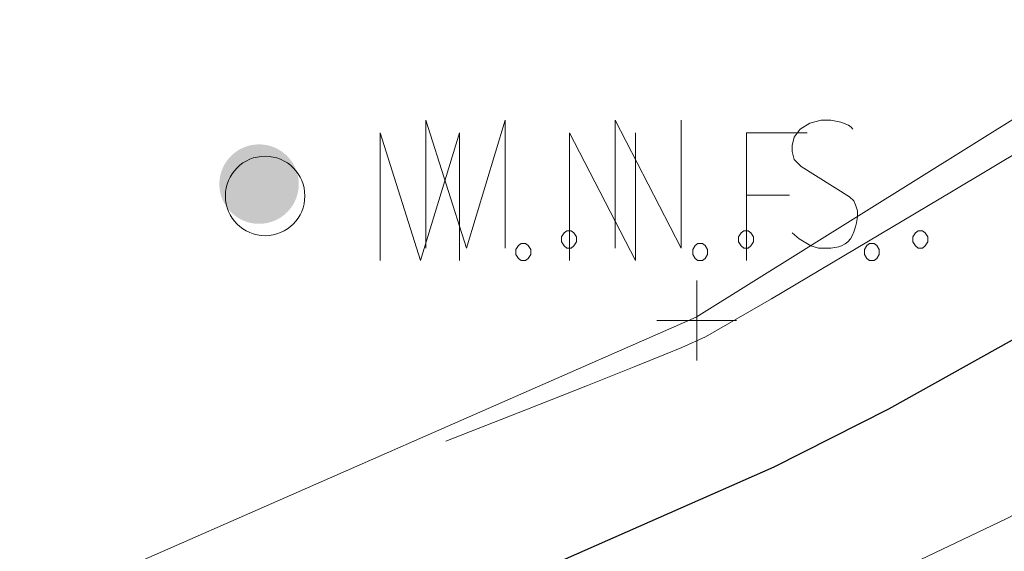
# Model space of a CAD drawing. Extents: x 1620613 to 1693141, y 557269 to 607790.
# Tile 856 of 1056: x 1620842.49 to 1620848.66, y 607327.2 to 607330.53. Entities that reach past the tile are written whole.
import ezdxf

# ---------------------------------------------------------------- set-up
doc = ezdxf.new("R2010")
doc.units = 0
doc.header["$LTSCALE"] = 10
doc.header["$MEASUREMENT"] = 0
for name, pattern in [('DGN Style 2', [7.346996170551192, 4.408197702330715, -2.938798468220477]), ('DGN Style 3', [10.28579463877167, 7.346996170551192, -2.938798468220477]), ('DGN Style 5', [5.142897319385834, 2.204098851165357, -2.938798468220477])]:
    doc.linetypes.add(name, pattern=pattern)
for name, color, linetype, lineweight in [('DT_X_Contour_Major', 132, 'DGN Style 3', 30), ('DT_X_Contour_Minor', 136, 'DGN Style 3', 0), ('PV_X_Driveway', 7, 'DGN Style 5', 0), ('SV_P_Control_Cells_Set', 7, 'Continuous', 0), ('SV_X_Control_Cells_Found', 7, 'Continuous', 0), ('SV_X_Top_of_Bank', 97, 'DGN Style 2', 0)]:
    doc.layers.add(name, color=color, linetype=linetype, lineweight=lineweight)
doc.layers.add('SV_X_Shot_Marker (Construction)', color=2, linetype='Continuous', lineweight=0, transparency=0.5)

# ---------------------------------------------------------------- blocks, each defined once
blk = doc.blocks.new('SVPT_321')
at = {"layer": 'SV_X_Shot_Marker (Construction)', "transparency": 33554495}
for p, q in [((0, 0.02500000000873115), (0, -0.02499999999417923)), ((-0.02499999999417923, 7.275957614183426e-12), (0.02499999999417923, 7.275957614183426e-12))]:
    blk.add_line(p, q, dxfattribs=at)
blk.add_point((0, 7.275957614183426e-12), dxfattribs=at)
blk = doc.blocks.new('MNAILS')
at = {"layer": 'SV_P_Control_Cells_Set', "linetype": 'Continuous', "lineweight": 0}
h = blk.add_hatch(color=7, dxfattribs=at)
edge = h.paths.add_edge_path()
edge.add_arc((2.499998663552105e-05, -2.916667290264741e-05), 0.0248708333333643, 0, 360)
at = {"layer": 'SV_P_Control_Cells_Set', "color": 7, "linetype": 'Continuous', "lineweight": 0, "flags": 128}
for points in [[(0.1045201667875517, -0.0400291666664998), (0.1045201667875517, 0.03997083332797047), (0.1298729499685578, -0.0400291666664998), (0.1541234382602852, 0.03997083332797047), (0.1541234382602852, -0.0400291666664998)], [(0.2230211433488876, -0.0400291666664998), (0.2230211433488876, 0.03997083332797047), (0.2643614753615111, -0.0400291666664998), (0.2643614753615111, 0.03997083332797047)], [(0.3718309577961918, 0.03429700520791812), (0.3707286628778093, 0.035556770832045), (0.3690709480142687, 0.03681653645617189), (0.3641148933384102, 0.03871106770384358), (0.3580479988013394, 0.03997083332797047), (0.3536388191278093, 0.03997083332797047), (0.3519896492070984, 0.03997083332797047), (0.3448204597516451, 0.03807630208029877), (0.3387621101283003, 0.03429700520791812), (0.3348998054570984, 0.02925794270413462), (0.3337975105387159, 0.02421888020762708), (0.3337975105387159, 0.02043958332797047), (0.3348998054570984, 0.01540052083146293), (0.3393089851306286, 0.0109962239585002), (0.3696263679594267, -0.007900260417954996), (0.3723778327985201, -0.01041979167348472), (0.3734801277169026, -0.01293932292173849), (0.3745824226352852, -0.01671861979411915), (0.3745824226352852, -0.0204979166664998), (0.3740355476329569, -0.02427721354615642), (0.3734801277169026, -0.02679674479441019), (0.3723778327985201, -0.02995104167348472), (0.3712755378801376, -0.03247057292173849), (0.370173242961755, -0.03435533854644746), (0.3685240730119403, -0.03624986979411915), (0.3668663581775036, -0.03750963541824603), (0.3646617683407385, -0.03876940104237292), (0.3630125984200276, -0.039394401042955), (0.3580479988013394, -0.0400291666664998), (0.3503319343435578, -0.0400291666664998), (0.3453758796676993, -0.03876940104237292), (0.338206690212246, -0.03435533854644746), (0.3337975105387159, -0.03057604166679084)], [(0.1927123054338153, -0.02931627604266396), (0.1954637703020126, -0.02931627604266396), (0.1971214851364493, -0.03057604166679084), (0.1987706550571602, -0.03309557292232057), (0.1987706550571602, -0.03624986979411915), (0.1971214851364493, -0.03876940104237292), (0.1954637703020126, -0.0400291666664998), (0.1927123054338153, -0.0400291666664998), (0.1910545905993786, -0.03876940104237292), (0.1894054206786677, -0.03624986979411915), (0.1894054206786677, -0.03309557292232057), (0.1910545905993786, -0.03057604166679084), (0.1927123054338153, -0.02931627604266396)], [(0.3034886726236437, -0.02931627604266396), (0.3062401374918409, -0.02931627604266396), (0.3078978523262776, -0.03057604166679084), (0.3095470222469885, -0.03309557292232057), (0.3095470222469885, -0.03624986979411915), (0.3078978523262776, -0.03876940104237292), (0.3062401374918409, -0.0400291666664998), (0.3034886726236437, -0.0400291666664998), (0.3018309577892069, -0.03876940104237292), (0.300181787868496, -0.03624986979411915), (0.300181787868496, -0.03309557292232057), (0.3018309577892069, -0.03057604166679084), (0.3034886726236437, -0.02931627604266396)], [(0.4126158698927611, -0.02931627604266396), (0.4153673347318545, -0.02931627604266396), (0.4170250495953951, -0.03057604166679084), (0.4186742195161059, -0.03309557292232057), (0.4186742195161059, -0.03624986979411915), (0.4170250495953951, -0.03876940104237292), (0.4153673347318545, -0.0400291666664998), (0.4126158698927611, -0.0400291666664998), (0.4109581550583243, -0.03876940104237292), (0.4093089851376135, -0.03624986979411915), (0.4093089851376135, -0.03309557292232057), (0.4109581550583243, -0.03057604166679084), (0.4126158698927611, -0.02931627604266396)]]:
    blk.add_lwpolyline(points, dxfattribs=at)
blk = doc.blocks.new('*U1004')
at = {"layer": 'DT_X_Contour_Major', "elevation": 3.400041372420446, "flags": 128}
blk.add_lwpolyline([(-244.1590263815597, -27.22526824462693), (-245.9582130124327, -31.53047772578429), (-246.3161540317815, -32.38748241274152), (-246.6188971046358, -33.11340669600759), (-246.8664422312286, -33.70825057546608), (-247.0587894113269, -34.172014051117), (-247.8276143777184, -36.03038932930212), (-248.8338658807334, -38.35807953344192), (-249.0797851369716, -38.97471545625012), (-249.3862922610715, -39.82704170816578), (-249.753387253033, -40.91505828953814), (-250.1810701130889, -42.23876520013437), (-252.3182951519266, -48.96600821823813), (-254.6054744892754, -56.26317921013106), (-254.9177434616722, -57.68377750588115), (-254.8743306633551, -58.81821339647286), (-254.4752360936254, -59.66648688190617), (-253.720459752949, -60.2285979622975), (-251.2334804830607, -61.34601096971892), (-250.3786960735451, -61.73542086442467), (-249.6795772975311, -62.06559079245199), (-249.1361241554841, -62.3365207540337), (-248.7483366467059, -62.54821074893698), (-247.9217908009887, -63.03373078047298), (-247.6191146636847, -63.20065513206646), (-247.3309956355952, -63.33728816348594), (-247.05743371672, -63.44362987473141), (-246.7984289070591, -63.51968026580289), (-245.6237063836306, -63.80390234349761), (-235.3623574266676, -59.70334397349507), (-233.3790248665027, -58.91168992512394), (-231.8267481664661, -58.29410993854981), (-230.7055273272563, -57.85060401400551), (-230.0153623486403, -57.5811721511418), (-228.7496635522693, -57.09478593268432), (-228.3102899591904, -56.92563881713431), (-227.9414432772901, -56.78298713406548), (-227.6431235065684, -56.66683088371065), (-227.4153306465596, -56.57717006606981), (-226.9019189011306, -56.37340179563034), (-226.6787531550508, -56.2856658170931), (-226.3943147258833, -56.1752840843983), (-226.0486036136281, -56.04225659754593), (-225.6416198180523, -55.88658335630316), (-224.4746327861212, -55.441260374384), (-223.7302941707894, -55.14333622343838), (-222.3725185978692, -54.58355600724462), (-220.4013060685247, -53.76191972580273), (-217.8166565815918, -52.67842737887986), (-204.0789312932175, -46.90836498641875), (-203.7526982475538, -46.7713419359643), (-203.6283501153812, -46.71902253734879), (-203.4999805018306, -46.6648316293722), (-203.3675894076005, -46.60876921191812), (-203.2311768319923, -46.55083528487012), (-202.8620479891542, -46.3938494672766), (-202.3760832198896, -46.19854980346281), (-201.1950355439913, -45.73039017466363), (-199.3189049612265, -44.98937058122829), (-196.747691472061, -43.97549102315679), (-188.9643449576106, -40.90799891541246), (-186.3492845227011, -39.87446542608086), (-184.3416131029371, -39.07448403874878), (-182.9413306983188, -38.50805475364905), (-182.1484373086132, -38.17517757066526), (-180.8439069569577, -37.59890788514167), (-180.1253951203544, -37.23597068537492), (-178.9482573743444, -36.57936135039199), (-177.3124937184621, -35.62907987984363), (-175.2181041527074, -34.38512627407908), (-169.0215640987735, -30.67635381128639), (-166.9159204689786, -29.41391421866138), (-165.2463946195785, -28.40817478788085), (-164.0129865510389, -27.65913551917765), (-163.2156962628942, -27.16679641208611), (-161.6710792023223, -26.19615900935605), (-161.1568342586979, -25.873664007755), (-160.7725622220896, -25.634157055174), (-160.5182630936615, -25.47763815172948), (-160.3939368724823, -25.40410729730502), (-160.2356974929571, -25.31867575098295), (-160.1799956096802, -25.28837645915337), (-160.1315694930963, -25.2615522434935), (-160.090419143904, -25.23820310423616), (-160.0565445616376, -25.21832904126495), (-159.97591336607, -25.16996497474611), (-159.8818810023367, -25.11758790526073), (-159.6602573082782, -24.9967297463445), (-159.3110422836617, -24.80739049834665), (-158.8342359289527, -24.54957016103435), (-157.3926305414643, -23.7707411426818), (-156.5871451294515, -23.30127169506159), (-155.2518929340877, -22.4769851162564), (-153.3868739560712, -21.29788140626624), (-150.992088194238, -19.76396056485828), (-143.8996371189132, -15.20041547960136), (-141.5510294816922, -13.6892345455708), (-139.8245448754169, -12.57835055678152), (-138.7201833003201, -11.86776351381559), (-138.2379447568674, -11.55747341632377), (-137.7814726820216, -11.26376241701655), (-137.5833660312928, -11.13851753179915), (-137.3314001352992, -10.98306612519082), (-137.0255749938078, -10.79740819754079), (-136.6658906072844, -10.58154374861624), (-135.6349199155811, -9.96562985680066), (-135.0410585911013, -9.613441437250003), (-134.0327026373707, -9.018811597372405), (-132.609852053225, -8.181740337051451), (-130.7725068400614, -7.102227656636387), (-125.3202600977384, -3.900271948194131), (-123.5274441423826, -2.845920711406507), (-122.2381813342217, -2.084333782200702), (-121.4524716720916, -1.615511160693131), (-121.1703151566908, -1.43945284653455), (-121.0893019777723, -1.360316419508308), (-121.0603139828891, -1.330682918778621), (-121.0341098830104, -1.301134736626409), (-121.0106896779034, -1.271671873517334), (-120.9900533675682, -1.242294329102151), (-120.9387350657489, -1.164067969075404), (-120.8345032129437, -1.07860762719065), (-120.5602963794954, -0.8808963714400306), (-120.1161145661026, -0.5709342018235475), (-119.5019577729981, -0.1487211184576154), (-117.6375730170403, 1.126848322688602), (-117.0039974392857, 1.540982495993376), (-116.501559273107, 1.8267079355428), (-116.130258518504, 1.984024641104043), (-115.8900951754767, 2.012932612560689), (-115.0753202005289, 1.848216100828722), (-114.8765951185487, 1.579952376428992), (-114.8303824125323, 1.515370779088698), (-114.7769121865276, 1.436596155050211), (-114.7161844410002, 1.343628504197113), (-114.6481991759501, 1.236467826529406), (-114.4572284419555, 0.9317819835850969), (-114.3829532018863, 0.8376593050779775), (-114.3033555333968, 0.78380565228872), (-114.2184354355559, 0.7702210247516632), (-114.1281929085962, 0.7969054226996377), (-113.8804495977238, 0.9217558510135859), (-113.7693621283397, 0.9776275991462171), (-113.6219072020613, 1.0516050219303), (-113.4380848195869, 1.143688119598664), (-113.2178949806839, 1.25387689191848), (-112.5822321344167, 1.571854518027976), (-112.3691668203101, 1.676750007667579), (-112.2067180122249, 1.752953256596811), (-112.0948857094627, 1.800464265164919), (-112.0336699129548, 1.819283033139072), (-111.9379164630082, 1.831210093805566), (-111.8761730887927, 1.84954263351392), (-111.7627580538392, 1.895594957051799), (-111.597671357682, 1.969367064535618), (-111.3809130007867, 2.070858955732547), (-110.73399516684, 2.378463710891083), (-110.523190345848, 2.4765933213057), (-110.3759642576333, 2.540278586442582), (-110.2923169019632, 2.569519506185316), (-110.2722482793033, 2.564316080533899), (-110.3035035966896, 2.504514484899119), (-110.2847789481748, 2.498041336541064), (-110.2051635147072, 2.523473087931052), (-110.0646572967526, 2.580809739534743), (-109.8632602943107, 2.670051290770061), (-109.2450139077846, 2.950568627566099), (-108.9819837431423, 3.070520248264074), (-108.6565780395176, 3.219987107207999), (-108.2687967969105, 3.398969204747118), (-107.8186400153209, 3.607466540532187), (-106.5350545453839, 4.202813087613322), (-106.0900125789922, 4.409555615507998), (-105.7175757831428, 4.583273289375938), (-105.4177441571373, 4.723966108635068), (-105.1905177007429, 4.831634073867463), (-104.68138737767, 5.074715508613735), (-104.4100843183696, 5.201285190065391), (-103.9780228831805, 5.398683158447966), (-103.3852030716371, 5.666909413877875), (-102.6316248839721, 6.005963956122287), (-100.4077385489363, 7.004547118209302), (-99.62688119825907, 7.355245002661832), (-98.95222389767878, 7.658401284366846), (-98.38376664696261, 7.91401596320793), (-97.92150944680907, 8.12208903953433), (-96.83042364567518, 8.613561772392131), (-96.42078474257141, 8.79827238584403), (-96.01018238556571, 8.983799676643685), (-95.5986165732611, 9.170143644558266), (-95.18608730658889, 9.357304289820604), (-94.08472465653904, 9.857488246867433), (-93.39744857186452, 10.16794119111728), (-92.16164230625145, 10.72416205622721), (-90.37730585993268, 11.52615084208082), (-88.04443923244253, 12.57390754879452), (-81.09208798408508, 15.69561599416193), (-78.73961042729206, 16.75160535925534), (-76.89644119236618, 17.57829212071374), (-75.56258027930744, 18.17567627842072), (-74.73802768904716, 18.5437578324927), (-73.2182985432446, 19.2195718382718), (-72.40313108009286, 19.58344266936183), (-71.0974255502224, 20.16819465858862), (-69.30118195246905, 20.97382780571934), (-67.01440028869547, 22.00034211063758), (-60.26226509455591, 25.03222180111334), (-57.98118495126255, 26.0552568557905), (-56.20204591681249, 26.85045225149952), (-54.92484799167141, 27.41780798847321), (-54.14959117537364, 27.75732406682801), (-52.751494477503, 28.35891406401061), (-52.24375127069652, 28.57733037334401), (-51.76909417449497, 28.78138680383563), (-51.32752318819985, 28.97108335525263), (-50.91903831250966, 29.14642002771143), (-49.87386012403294, 29.59483798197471), (-49.46658876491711, 29.77317639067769), (-49.02865832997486, 29.97187815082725), (-48.56006881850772, 30.19094326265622), (-48.06082023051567, 30.43037172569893), (-46.68861189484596, 31.09599876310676), (-46.23529187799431, 31.3161497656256), (-45.90448807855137, 31.47738249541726), (-45.69620049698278, 31.57969695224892), (-45.61042913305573, 31.62309313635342), (-45.5450604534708, 31.6602585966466), (-45.492963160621, 31.68481529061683), (-45.38569779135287, 31.73061127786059), (-45.22326434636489, 31.79764655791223), (-45.00566282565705, 31.88592113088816), (-44.35183466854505, 32.14963904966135), (-44.11952607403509, 32.24228838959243), (-43.91297140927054, 32.32244796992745), (-43.73217067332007, 32.39011779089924), (-43.57712386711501, 32.44529785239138), (-43.19800428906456, 32.57579167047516), (-43.07670890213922, 32.62026508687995), (-42.99716242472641, 32.65581497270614), (-42.95936485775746, 32.68244132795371), (-42.96331620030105, 32.70014415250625), (-43.07916992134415, 32.7619357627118), (-43.45694219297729, 33.57664785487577), (-43.5294094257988, 33.73257840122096), (-43.58490872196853, 33.85120771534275), (-43.62344008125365, 33.93253579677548), (-43.64500350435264, 33.97656264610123), (-43.70604095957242, 34.09498506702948), (-43.73673183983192, 34.20573578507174), (-43.74516710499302, 34.22525528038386), (-43.7573196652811, 34.23634917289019), (-43.77318952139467, 34.23901746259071), (-43.79277667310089, 34.23326014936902), (-43.84996547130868, 34.2066731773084), (-43.87138412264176, 34.19712131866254), (-43.89274847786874, 34.18840597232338), (-43.91405853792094, 34.1805271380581), (-43.93531430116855, 34.17348481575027), (-44.03438117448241, 34.14257250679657), (-45.18047755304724, 35.95899565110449), (-45.40643188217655, 36.30312513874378), (-45.59311070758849, 36.55704653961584), (-45.74051402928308, 36.72075985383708), (-45.8486418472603, 36.79426508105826), (-46.084615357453, 36.87000157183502), (-46.11991900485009, 37.02740357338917), (-46.04884981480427, 37.44280721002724), (-45.87140778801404, 38.11621248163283), (-45.58759292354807, 39.04761938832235), (-44.01492026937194, 43.99618876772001), (-43.65202071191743, 44.78028851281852), (-43.51475034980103, 44.97700173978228), (-43.25846764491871, 45.23109867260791), (-42.88317259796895, 45.54257931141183), (-42.38886520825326, 45.91144365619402), (-39.80440192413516, 47.76670591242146), (-39.63361441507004, 48.52383685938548), (-39.89284177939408, 49.04233636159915), (-40.74371851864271, 50.27335017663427), (-42.18624463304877, 52.21687830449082), (-44.22042012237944, 54.87292074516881), (-50.43375392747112, 62.90571967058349), (-53.29829177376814, 66.43294601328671), (-57.23190495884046, 70.99002584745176), (-62.23459348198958, 76.57695917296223), (-68.30635734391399, 83.19374598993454), (-85.92316142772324, 102.2116488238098), (-91.77268511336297, 108.5314606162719), (-96.10865310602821, 113.227468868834), (-98.93106540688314, 116.2996735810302), (-100.2399220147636, 117.7480747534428), (-101.7121320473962, 119.4454064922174), (-102.2558617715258, 119.9739047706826), (-102.7828934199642, 120.2864008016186), (-103.2932269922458, 120.3828945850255), (-103.7868624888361, 120.2633861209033), (-105.0809597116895, 119.6566938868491), (-105.5399765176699, 119.5053821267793), (-105.9464540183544, 119.5064660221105), (-106.3003922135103, 119.6599455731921), (-106.6017911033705, 119.9658207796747), (-107.3354690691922, 120.9846822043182), (-107.7264093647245, 121.3892293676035), (-108.3489717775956, 121.8387247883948), (-109.203156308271, 122.3331684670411), (-110.2889629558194, 122.8725604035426), (-113.4932768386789, 124.3708699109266), (-114.5881001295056, 124.8468455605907), (-115.4693345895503, 125.1510403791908), (-116.1369802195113, 125.2834543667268), (-116.5910370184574, 125.2440875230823), (-117.5170700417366, 124.9100681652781), (-117.7476291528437, 124.9816660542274), (-117.7447817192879, 125.4469742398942), (-117.5085277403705, 126.305992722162), (-117.0388672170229, 127.558721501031), (-115.4752304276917, 131.4242786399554), (-114.831011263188, 133.1393941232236), (-114.0710813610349, 135.3855727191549), (-113.1954407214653, 138.1628144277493), (-112.2040893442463, 141.4711192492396), (-109.4062046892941, 151.0013495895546), (-108.3545405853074, 154.615217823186), (-107.2979617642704, 158.3091497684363), (-106.2364682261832, 162.0831454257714), (-105.1700599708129, 165.9372047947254), (-102.3197516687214, 176.3214480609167), (-101.3607452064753, 179.7893665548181), (-100.6214570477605, 182.4049395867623), (-100.1018871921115, 184.1681671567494), (-99.80203563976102, 185.0790492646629), (-99.29538923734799, 186.3716076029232), (-98.9992753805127, 186.5180118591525), (-98.49091861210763, 185.9878058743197), (-97.77031893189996, 184.7809896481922), (-96.83747633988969, 182.8975631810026), (-91.9889774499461, 172.5294824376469)], dxfattribs=at)
at = {"layer": 'DT_X_Contour_Minor', "transparency": 33554559, "flags": 128}
for points, elevation in [([(-237.0290589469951, -23.35326266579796), (-238.5549064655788, -27.00440873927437), (-238.8922187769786, -27.81279581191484), (-239.2502210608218, -28.67318014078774), (-239.62891331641, -29.5855617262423), (-240.028295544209, -30.54994056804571), (-241.9403558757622, -35.17170209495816), (-244.4428937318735, -40.9606453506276), (-244.938988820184, -42.13064725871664), (-245.3547578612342, -43.15967730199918), (-245.6902008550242, -44.04773548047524), (-245.9453178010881, -44.79482179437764), (-246.9484361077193, -47.95229024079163), (-248.0219362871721, -51.37725751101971), (-248.1685014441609, -52.04402312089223), (-248.1481254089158, -52.57647683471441), (-247.9608081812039, -52.97461865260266), (-247.6065497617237, -53.23844857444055), (-246.4392723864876, -53.76291250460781), (-245.9501336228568, -53.99734146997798), (-245.358175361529, -54.30728041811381), (-244.6633976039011, -54.69272934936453), (-243.8658003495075, -55.15368826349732), (-241.6017816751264, -56.48359201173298), (-240.7727115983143, -56.94081994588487), (-239.9835153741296, -57.3150759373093), (-239.2341930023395, -57.60635998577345), (-238.5247444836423, -57.81467209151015), (-235.307023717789, -58.59319405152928), (-231.5126687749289, -57.07692421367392), (-230.779288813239, -56.78419306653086), (-230.2053010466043, -56.55582955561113), (-229.7907054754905, -56.39183368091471), (-229.5355020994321, -56.29220544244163), (-229.0674826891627, -56.11235365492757), (-228.8872480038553, -56.04275637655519), (-228.697558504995, -55.96885338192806), (-228.4984141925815, -55.89064467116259), (-228.2898150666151, -55.80813024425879), (-227.7209443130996, -55.58235081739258), (-227.5113433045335, -55.49951291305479), (-227.3091933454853, -55.420333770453), (-227.1144944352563, -55.3448133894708), (-226.9272465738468, -55.27295176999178), (-226.4378536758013, -55.08619913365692), (-226.0907619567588, -54.94658390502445), (-225.4165314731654, -54.66780269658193), (-224.415162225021, -54.24985550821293), (-223.0866542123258, -53.69274233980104), (-216.1236263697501, -50.76816026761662), (-209.5494470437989, -47.68090482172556), (-208.3086679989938, -47.07421699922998), (-207.4038362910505, -46.57726300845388), (-206.8349519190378, -46.1900428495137), (-206.6020148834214, -45.91255652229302), (-206.4287792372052, -45.31890475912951), (-206.3619576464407, -45.11812596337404), (-206.2914196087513, -44.96102839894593), (-206.2171651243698, -44.84761206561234), (-206.1391941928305, -44.77787696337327), (-205.9263164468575, -44.65015833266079), (-205.8095011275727, -44.58519506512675), (-205.6187134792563, -44.48609423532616), (-205.3539535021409, -44.3528558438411), (-205.0152211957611, -44.1854798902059), (-204.0133052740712, -43.69362726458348), (-203.5989538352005, -43.50171226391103), (-203.1073364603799, -43.29485673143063), (-202.5384531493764, -43.07306066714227), (-201.8923039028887, -42.83632407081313), (-200.0662179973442, -42.18510577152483), (-199.1993863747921, -41.9028550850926), (-197.9684559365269, -41.54451675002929), (-196.3734266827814, -41.11009076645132), (-194.4142986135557, -40.5995771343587), (-184.4221370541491, -38.03964233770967), (-182.3985036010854, -37.24210883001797), (-182.0121573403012, -37.08951663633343), (-181.7203900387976, -36.97354013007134), (-181.523201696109, -36.89417931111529), (-181.4205923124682, -36.85143417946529), (-181.2730725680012, -36.7862680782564), (-180.8603943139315, -36.54685943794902), (-179.7329993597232, -35.87750809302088), (-177.8908877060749, -34.77821404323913), (-175.3340593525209, -33.2489772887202), (-167.5628948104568, -28.59775567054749), (-164.9856665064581, -27.05440886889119), (-163.0823550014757, -25.91278467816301), (-161.8529602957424, -25.17288309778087), (-161.2974823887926, -24.83470412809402), (-160.7147637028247, -24.46852368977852), (-160.5207608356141, -24.34685996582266), (-160.3757912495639, -24.25650412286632), (-160.2798549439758, -24.19745616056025), (-160.2329519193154, -24.1697160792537), (-160.1732548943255, -24.13748637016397), (-160.1491644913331, -24.12421042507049), (-160.1216660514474, -24.10855487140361), (-160.0907595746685, -24.09051970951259), (-160.0564450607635, -24.07010493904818), (-159.9603956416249, -24.01249274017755), (-159.9032307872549, -23.97973202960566), (-159.8037732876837, -23.92465904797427), (-159.6620231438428, -23.84727379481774), (-159.4779803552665, -23.74757627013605), (-158.9308093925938, -23.4519665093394), (-158.3816152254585, -23.11712071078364), (-157.1444109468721, -22.33429063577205), (-155.2191965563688, -21.10347628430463), (-152.6059720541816, -19.42467765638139), (-144.7200265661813, -14.35056894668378), (-142.1086596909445, -12.67031901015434), (-140.1890181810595, -11.43515073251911), (-138.9611020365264, -10.64506411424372), (-138.4249112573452, -10.30005915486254), (-137.917369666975, -9.973488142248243), (-137.7284670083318, -9.852970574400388), (-137.5424152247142, -9.736346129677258), (-137.3592143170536, -9.623614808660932), (-137.1788642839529, -9.514776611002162), (-136.7017320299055, -9.229732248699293), (-136.4070059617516, -9.055060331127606), (-135.8806769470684, -8.7448278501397), (-135.1227449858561, -8.299034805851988), (-134.1332100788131, -7.717681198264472), (-128.9749736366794, -4.688389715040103), (-125.9733341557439, -2.332137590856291), (-125.357670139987, -1.841419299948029), (-124.7970950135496, -1.379086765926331), (-124.2916087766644, -0.9451399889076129), (-123.8412114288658, -0.5395789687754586), (-122.7136036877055, 0.5040694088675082), (-122.2701480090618, 0.8508877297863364), (-121.7854867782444, 1.108606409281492), (-121.2596199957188, 1.277225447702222), (-120.692547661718, 1.356744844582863), (-117.9500638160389, 1.51993620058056), (-116.9928063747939, 2.174869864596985), (-116.8040184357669, 2.295789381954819), (-116.6479078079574, 2.37786207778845), (-116.5244744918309, 2.421087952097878), (-116.4337184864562, 2.425467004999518), (-116.2352722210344, 2.385348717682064), (-116.1465697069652, 2.369347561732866), (-116.0292968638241, 2.351432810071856), (-115.8834536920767, 2.331604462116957), (-115.709040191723, 2.309862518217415), (-115.2058437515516, 2.249332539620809), (-115.0343438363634, 2.231790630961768), (-114.8972414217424, 2.224562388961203), (-114.7945365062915, 2.227647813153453), (-114.7262290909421, 2.241046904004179), (-114.4877219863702, 2.327641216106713), (-114.8436684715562, 2.055140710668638), (-114.9071469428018, 1.999644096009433), (-114.9450338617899, 1.949940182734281), (-114.9573292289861, 1.906028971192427), (-114.9440330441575, 1.867910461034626), (-114.8744544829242, 1.773984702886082), (-114.8407406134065, 1.725801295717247), (-114.7917829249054, 1.65169539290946), (-114.7275814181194, 1.551666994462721), (-114.6481360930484, 1.425716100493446), (-114.4159568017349, 1.055283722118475), (-114.334054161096, 0.936617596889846), (-114.2624807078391, 0.8584435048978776), (-114.2012364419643, 0.8207614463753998), (-114.1503213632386, 0.8235714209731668), (-114.0283200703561, 0.8850540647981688), (-113.9552206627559, 0.9217695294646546), (-113.8274234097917, 0.9858039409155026), (-113.6449283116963, 1.077157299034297), (-113.4077353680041, 1.195829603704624), (-112.7022903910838, 1.548714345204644), (-112.4658350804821, 1.665125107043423), (-112.2855528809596, 1.749693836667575), (-112.161443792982, 1.802420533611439), (-112.0935078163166, 1.823305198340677), (-111.9872426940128, 1.836541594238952), (-111.91872122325, 1.856886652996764), (-111.7928556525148, 1.907994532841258), (-111.6096459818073, 1.989865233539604), (-111.3690922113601, 2.102498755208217), (-110.651156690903, 2.443871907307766), (-110.4172100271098, 2.552774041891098), (-110.2538216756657, 2.623450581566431), (-110.1609916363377, 2.65590152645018), (-110.1387199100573, 2.650126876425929), (-110.1734063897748, 2.583760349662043), (-110.1609594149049, 2.572795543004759), (-110.0976036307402, 2.589676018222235), (-109.9833390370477, 2.634401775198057), (-109.8181656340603, 2.70697281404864), (-109.3098248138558, 2.937622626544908), (-109.0779643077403, 3.043480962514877), (-108.7636384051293, 3.188068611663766), (-108.3668471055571, 3.371385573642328), (-107.8875904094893, 3.593431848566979), (-106.4996186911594, 4.237194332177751), (-106.0246013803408, 4.4577815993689), (-105.6405282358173, 4.636721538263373), (-105.3473992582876, 4.77401414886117), (-105.145214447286, 4.86965943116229), (-104.7273138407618, 5.069183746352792), (-104.4789089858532, 5.184620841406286), (-104.0471198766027, 5.381288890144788), (-103.4319465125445, 5.659187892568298), (-102.6333888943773, 6.018317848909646), (-100.2593895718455, 7.084305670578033), (-99.43848517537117, 7.452972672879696), (-98.7562714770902, 7.759482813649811), (-98.21274847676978, 8.003836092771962), (-97.80791617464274, 8.18603251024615), (-96.91328430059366, 8.589013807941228), (-96.5774023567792, 8.740466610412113), (-96.240730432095, 8.892589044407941), (-95.90326852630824, 9.045381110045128), (-95.56501663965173, 9.198842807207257), (-94.6619583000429, 9.608966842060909), (-94.02136432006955, 9.898124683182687), (-92.77687613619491, 10.4580051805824), (-90.92849374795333, 11.28860833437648), (-88.47621715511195, 12.38993414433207), (-81.13162063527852, 15.6877665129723), (-78.66345176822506, 16.79575922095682), (-76.76739255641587, 17.64636306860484), (-75.44344300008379, 18.23957805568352), (-74.69160309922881, 18.5754041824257), (-73.44950957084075, 19.12775537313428), (-72.70496207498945, 19.46031065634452), (-71.4028897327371, 20.04371311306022), (-69.54329254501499, 20.87796274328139), (-67.12617051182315, 21.9630595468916), (-59.93714529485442, 25.19111392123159), (-57.52486092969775, 26.27329060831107), (-55.67977674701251, 27.09877988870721), (-54.40189274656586, 27.66758176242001), (-53.69120892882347, 27.97969622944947), (-52.55231899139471, 28.46975159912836), (-52.1387112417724, 28.64767358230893), (-51.75205544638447, 28.8138980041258), (-51.39235160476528, 28.96842486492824), (-51.05959971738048, 29.11125416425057), (-50.20819729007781, 29.47653554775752), (-49.85561786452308, 29.63190746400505), (-49.4364314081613, 29.82406217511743), (-48.95063792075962, 30.05299968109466), (-48.39823740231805, 30.31871998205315), (-46.83635997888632, 31.07635117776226), (-46.32038125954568, 31.32693184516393), (-45.94385316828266, 31.51045045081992), (-45.70677570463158, 31.62690699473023), (-45.60914886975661, 31.67630147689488), (-45.53474481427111, 31.7186040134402), (-45.47544654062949, 31.74655497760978), (-45.35335476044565, 31.79868096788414), (-45.16846947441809, 31.87498198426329), (-44.92079068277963, 31.97545802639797), (-44.17658922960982, 32.27562750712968), (-43.92190049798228, 32.37773392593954), (-43.71598539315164, 32.45892607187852), (-43.55884391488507, 32.51920394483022), (-43.45047606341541, 32.55856754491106), (-43.22652662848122, 32.63565144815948), (-43.15487632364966, 32.66192230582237), (-43.1078874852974, 32.68292195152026), (-43.0855601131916, 32.69865038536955), (-43.08789420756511, 32.70910760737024), (-43.15633007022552, 32.74560848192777), (-43.37948363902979, 33.22686643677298), (-43.42761780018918, 33.3293114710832), (-43.47638303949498, 33.43039316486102), (-43.52577935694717, 33.53011151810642), (-43.57580675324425, 33.62846653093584), (-43.81074045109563, 34.08427546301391), (-43.82819965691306, 34.14727852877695), (-43.84890356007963, 34.15098828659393), (-43.90353275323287, 34.13511624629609), (-43.99208723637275, 34.09966240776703), (-44.11456700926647, 34.0446267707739), (-44.48641345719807, 33.8717560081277), (-44.62567935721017, 33.80964900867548), (-44.76459222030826, 33.75298108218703), (-44.90315204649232, 33.70175222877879), (-45.04135883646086, 33.65596244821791), (-45.68550010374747, 33.45496797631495), (-46.46613217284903, 34.69217471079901), (-46.6325003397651, 34.93056992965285), (-46.79704823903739, 35.11552412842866), (-46.95977587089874, 35.24703730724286), (-47.1206832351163, 35.32510946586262), (-47.54734251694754, 35.46204719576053), (-47.63748762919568, 35.66384557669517), (-47.5879285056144, 36.16653742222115), (-47.39866514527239, 36.97012273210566), (-47.06969754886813, 38.07460150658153), (-46.00617831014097, 41.42106952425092), (-45.66439166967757, 42.5203101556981), (-45.43667117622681, 43.30818103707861), (-45.32301683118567, 43.78468216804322), (-45.32342863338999, 43.94981354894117), (-45.47661497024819, 43.97500423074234), (-45.71374529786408, 44.08597911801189), (-46.31024652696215, 44.40001076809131), (-47.26611865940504, 44.917099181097), (-48.58136169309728, 45.63724435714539), (-52.56783765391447, 47.82837384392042), (-53.89952972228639, 48.58818321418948), (-54.90474895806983, 49.22426420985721), (-55.58349536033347, 49.73661683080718), (-55.9357689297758, 50.12524107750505), (-56.43986800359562, 50.99660123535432), (-57.50331330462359, 52.20141670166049), (-60.31557490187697, 55.16234298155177), (-64.8766527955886, 59.87938007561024), (-71.18654698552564, 66.35252798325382), (-90.34468655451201, 85.9557368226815), (-96.65819440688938, 92.41744974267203), (-101.2301132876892, 97.10018187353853), (-104.0604431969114, 100.0039332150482), (-105.1491841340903, 101.1287037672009), (-105.7303746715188, 101.7561175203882), (-105.9233557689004, 101.9646139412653), (-106.0664061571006, 102.1195428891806), (-106.1595258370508, 102.2209043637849), (-106.2027148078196, 102.2686983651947), (-106.2513111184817, 102.3247257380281), (-106.3689987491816, 102.5382633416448), (-106.6856144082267, 103.1368556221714), (-107.2011580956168, 104.1205025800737), (-107.9156298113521, 105.4892042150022), (-110.0861250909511, 109.6524814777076), (-110.9818161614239, 111.1043585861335), (-112.0410179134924, 112.3375319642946), (-113.2637303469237, 113.3520016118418), (-114.6499534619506, 114.1477675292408), (-118.5645626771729, 115.9782050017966), (-119.9481205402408, 116.5430804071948), (-121.1628372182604, 116.864878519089), (-122.2087127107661, 116.9435993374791), (-123.0857470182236, 116.7792428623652), (-125.1993835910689, 116.0168558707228), (-125.8361396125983, 115.9070691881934), (-126.1611802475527, 116.1494993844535), (-126.174505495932, 116.7441464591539), (-125.876115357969, 117.6910104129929), (-124.6647878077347, 120.6856034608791), (-124.1657202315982, 122.0142794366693), (-123.5770131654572, 123.7543625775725), (-122.8986666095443, 125.9058528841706), (-122.1306805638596, 128.4687503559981), (-119.9631984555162, 135.8516865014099), (-119.1484889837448, 138.6512996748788), (-118.3299721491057, 141.5129370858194), (-117.5076479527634, 144.4365987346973), (-116.6815163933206, 147.4222846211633), (-114.4734224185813, 155.4668126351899), (-113.4187002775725, 158.9488087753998), (-111.9106043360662, 163.3614011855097), (-109.949134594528, 168.7045898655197), (-107.5342910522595, 174.9783748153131), (-100.4902098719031, 192.9492630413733), (-98.12705909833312, 198.73516619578), (-96.32066766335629, 202.6147094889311), (-95.07103556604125, 204.5878929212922), (-94.37816280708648, 204.6547164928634), (-92.44386172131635, 200.5183868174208)], 3.800041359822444), ([(-251.2889938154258, -31.09727382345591), (-253.6248656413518, -36.68669815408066), (-254.4756969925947, -39.71706375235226), (-254.6886244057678, -40.4533310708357), (-254.9627646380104, -41.36340491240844), (-255.298117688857, -42.44728527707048), (-255.6946835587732, -43.70497216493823), (-257.6881541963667, -49.97972619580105), (-259.0102722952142, -54.19790081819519), (-259.5375105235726, -55.17637444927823), (-260.5526031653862, -56.30400621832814), (-262.0555502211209, -57.58079612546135), (-264.0463516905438, -59.00674417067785), (-270.0056281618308, -63.00814980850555), (-271.6953151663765, -64.33811523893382), (-272.2949188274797, -65.3269573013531), (-271.8044391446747, -65.97467599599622), (-270.2238761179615, -66.28127132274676), (-264.5555969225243, -66.64402770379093), (-262.6254697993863, -66.79497280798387), (-261.086297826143, -66.9757408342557), (-259.9380810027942, -67.18633178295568), (-259.1808193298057, -67.42674565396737), (-256.5591602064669, -68.61826387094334), (-252.9671011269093, -67.6306936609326), (-252.2884151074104, -67.44352781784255), (-251.791810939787, -67.30527466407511), (-251.4772886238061, -67.2159341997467), (-251.3448481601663, -67.17550642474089), (-251.2344493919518, -67.13291594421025), (-250.8399330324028, -66.9757632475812), (-249.7391830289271, -66.53624801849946), (-247.9321993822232, -65.81437025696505), (-245.4189820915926, -64.81012996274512), (-237.775424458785, -61.75567246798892), (-235.1706612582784, -60.71626044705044), (-233.0890398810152, -59.88886750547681), (-231.530560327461, -59.2734936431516), (-230.495222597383, -58.87013885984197), (-228.431844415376, -58.07721821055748), (-227.7333319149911, -57.80852125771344), (-227.1853280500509, -57.59712088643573), (-226.7878328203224, -57.44301709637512), (-226.5408462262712, -57.34620988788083), (-226.0828934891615, -57.16445277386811), (-225.8461630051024, -57.07181872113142), (-225.4794361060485, -56.93023439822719), (-224.982712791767, -56.73969980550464), (-224.3559930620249, -56.50021494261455), (-222.511411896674, -55.79632161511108), (-221.597072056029, -55.43553532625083), (-220.2374884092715, -54.88109645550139), (-218.4326609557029, -54.13300500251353), (-216.1825896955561, -53.19126096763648), (-205.8273901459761, -48.84191300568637), (-204.4341094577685, -48.25671303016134), (-204.1551154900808, -48.1395311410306), (-203.9667143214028, -48.05988908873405), (-203.610756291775, -47.90884934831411), (-203.0872414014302, -47.68641191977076), (-202.3961696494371, -47.39257680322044), (-200.3299024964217, -46.51381957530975), (-199.3883255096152, -46.12159672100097), (-198.1132949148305, -45.60399607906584), (-196.5048107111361, -44.96101764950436), (-194.5628728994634, -44.19266143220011), (-188.9397672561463, -41.97654113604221), (-186.9793009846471, -41.19840604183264), (-185.3152314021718, -40.52609098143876), (-183.9475585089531, -39.95959595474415), (-182.876282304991, -39.49892096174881), (-180.4147413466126, -38.41154769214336), (-179.3903959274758, -37.92508193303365), (-178.1635153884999, -37.28121460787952), (-176.7340997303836, -36.47994571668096), (-175.1021489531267, -35.52127525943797), (-170.4802333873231, -32.75495195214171), (-168.8461744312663, -31.77341956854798), (-167.4104342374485, -30.90356489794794), (-166.1730128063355, -30.14538794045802), (-165.133910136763, -29.49888869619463), (-162.6273947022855, -27.92379432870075), (-161.7929076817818, -27.40046804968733), (-161.1693331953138, -27.0118099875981), (-160.7566712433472, -26.75782014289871), (-160.5549218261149, -26.63849851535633), (-160.2981400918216, -26.49986513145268), (-160.2108267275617, -26.45254249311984), (-160.1414729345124, -26.41454961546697), (-160.090078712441, -26.38588649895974), (-160.0566440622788, -26.36655314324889), (-159.9914310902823, -26.32743720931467), (-159.8605312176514, -26.25544378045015), (-159.5167413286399, -26.06880044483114), (-158.9600614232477, -25.76750720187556), (-158.1904915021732, -25.35156405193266), (-155.854451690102, -24.08951577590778), (-154.7926750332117, -23.48542267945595), (-153.3593749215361, -22.61967959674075), (-151.5545513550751, -21.49228652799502), (-149.3782043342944, -20.10324347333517), (-143.079247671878, -16.05026201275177), (-140.9933992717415, -14.70815008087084), (-139.4600715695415, -13.72155038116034), (-138.4792645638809, -13.09046291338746), (-138.050978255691, -12.81488767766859), (-137.6455756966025, -12.55403669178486), (-137.4382650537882, -12.42406448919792), (-137.1203850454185, -12.22978612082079), (-136.6919356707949, -11.97120158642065), (-136.1529169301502, -11.64831088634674), (-134.568107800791, -10.70152746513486), (-133.8224923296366, -10.2583754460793), (-132.7742527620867, -9.639006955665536), (-131.4233890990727, -8.843421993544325), (-129.7699013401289, -7.871620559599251), (-124.9571018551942, -5.045194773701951), (-123.3572829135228, -4.097632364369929), (-122.1674257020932, -3.374764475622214), (-121.3875302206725, -2.876591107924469), (-121.0175964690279, -2.603112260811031), (-120.5777221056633, -2.173428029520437), (-120.420327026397, -2.012528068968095), (-120.2780475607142, -1.852091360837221), (-120.1508837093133, -1.692117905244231), (-120.0388354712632, -1.532607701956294), (-119.7601943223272, -1.107864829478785), (-119.6002302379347, -0.9216060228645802), (-119.3293188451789, -0.6813867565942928), (-118.9474601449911, -0.3872070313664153), (-118.4546541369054, -0.03906684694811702), (-116.992575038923, 0.9612542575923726), (-116.4957153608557, 1.286024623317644), (-116.1016956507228, 1.510094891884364), (-115.8105159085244, 1.633465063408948), (-115.6221761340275, 1.656135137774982), (-114.9832171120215, 1.52696192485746), (-114.8273738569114, 1.316585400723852), (-114.7911331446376, 1.265939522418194), (-114.7492009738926, 1.204163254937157), (-114.7015773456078, 1.131256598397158), (-114.6482622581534, 1.047219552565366), (-114.4985000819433, 0.8082802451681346), (-114.4318522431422, 0.7387010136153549), (-114.3442303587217, 0.7091677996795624), (-114.2356344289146, 0.7196806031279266), (-114.106064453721, 0.7702394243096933), (-113.7325791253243, 0.9584576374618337), (-113.5835035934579, 1.033485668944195), (-113.4163909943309, 1.117406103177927), (-113.2312413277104, 1.210218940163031), (-113.0280545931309, 1.311924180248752), (-112.4621738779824, 1.594994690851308), (-112.2724985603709, 1.688374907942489), (-112.1278831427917, 1.756212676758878), (-112.0283276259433, 1.798507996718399), (-111.9738320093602, 1.815260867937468), (-111.8885902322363, 1.825878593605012), (-111.8336249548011, 1.842198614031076), (-111.7326604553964, 1.88319538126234), (-111.5856967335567, 1.948868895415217), (-111.3927337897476, 2.039219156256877), (-110.8168336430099, 2.313055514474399), (-110.6291706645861, 2.400412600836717), (-110.498106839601, 2.457106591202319), (-110.4236421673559, 2.483137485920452), (-110.4057766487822, 2.478505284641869), (-110.4336008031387, 2.425268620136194), (-110.408598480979, 2.423287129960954), (-110.3127233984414, 2.457270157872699), (-110.1459755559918, 2.527217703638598), (-109.9083549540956, 2.633129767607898), (-109.1802030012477, 2.963514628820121), (-108.8860031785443, 3.097559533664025), (-108.5495176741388, 3.251905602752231), (-108.170746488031, 3.426552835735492), (-107.7496896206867, 3.621501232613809), (-106.5704903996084, 4.168431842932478), (-106.1554237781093, 4.36132963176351), (-105.7946233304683, 4.529825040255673), (-105.4880890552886, 4.673918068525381), (-105.2358209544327, 4.79360871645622), (-104.6354609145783, 5.080247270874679), (-104.3412596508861, 5.217949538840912), (-103.9089258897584, 5.416077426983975), (-103.3384596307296, 5.674630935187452), (-102.6298608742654, 5.993610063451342), (-100.5560875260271, 6.924788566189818), (-99.8152772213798, 7.257517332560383), (-99.14817631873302, 7.557319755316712), (-98.55478481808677, 7.824195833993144), (-98.0351027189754, 8.058145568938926), (-96.7475629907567, 8.638109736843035), (-96.26416712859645, 8.856078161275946), (-95.77963433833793, 9.075010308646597), (-95.29396462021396, 9.294906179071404), (-94.80715797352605, 9.515765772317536), (-93.50749101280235, 10.10600965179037), (-92.77353282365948, 10.4377576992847), (-91.54640847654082, 10.99031893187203), (-89.82611797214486, 11.76369334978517), (-87.61266130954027, 12.75788095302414), (-81.05255533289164, 15.70346547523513), (-78.81576908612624, 16.70745149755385), (-77.02548982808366, 17.51022117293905), (-75.68171755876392, 18.11177450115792), (-74.78445227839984, 18.5121114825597), (-72.98708751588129, 19.31138830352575), (-72.1013000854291, 19.70657468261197), (-70.79196136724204, 20.29267620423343), (-69.05907136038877, 21.06969286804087), (-66.90263006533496, 22.03762467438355), (-60.58738489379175, 24.87332968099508), (-58.43750897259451, 25.8372231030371), (-56.72431508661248, 26.60212461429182), (-55.4478032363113, 27.16803421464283), (-54.60797342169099, 27.53495190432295), (-52.95066996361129, 28.24807652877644), (-52.3487913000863, 28.50698716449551), (-51.78613290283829, 28.74887560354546), (-51.26269477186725, 28.97374184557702), (-50.778476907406, 29.18158589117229), (-49.53952295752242, 29.71314041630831), (-49.0775596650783, 29.91444531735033), (-48.62088525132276, 30.11969412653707), (-48.16949971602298, 30.32888684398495), (-47.7234030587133, 30.54202346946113), (-46.5408638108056, 31.11564634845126), (-46.15020249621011, 31.30536768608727), (-45.86512298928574, 31.4443145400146), (-45.68562528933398, 31.53248690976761), (-45.61170939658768, 31.56988479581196), (-45.55537609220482, 31.60191317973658), (-45.51047978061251, 31.62307560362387), (-45.41804082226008, 31.66254158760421), (-45.27805921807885, 31.72031113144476), (-45.09053496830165, 31.79638423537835), (-44.52708010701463, 32.02365059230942), (-44.31715165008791, 32.10684285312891), (-44.10995742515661, 32.1859698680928), (-43.90549743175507, 32.26103163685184), (-43.70377167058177, 32.33202815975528), (-43.16948194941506, 32.51593189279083), (-42.99717565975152, 32.57787939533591), (-42.88097408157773, 32.62579410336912), (-42.82087721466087, 32.6596760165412), (-42.81688505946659, 32.6795251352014), (-42.88104559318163, 32.71374572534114), (-42.87156232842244, 32.74108844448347), (-42.79499213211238, 32.79745115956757), (-42.65133500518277, 32.88283387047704), (-42.44059094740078, 32.99723657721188), (-41.78915755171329, 33.34100378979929), (-41.57206330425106, 33.45714496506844), (-41.40935560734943, 33.54774308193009), (-41.30103446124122, 33.61279814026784), (-41.24709986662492, 33.65231013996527), (-41.12230704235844, 33.77709900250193), (-41.25624996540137, 34.01663192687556), (-41.28952939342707, 34.07826015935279), (-41.33196356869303, 34.16048788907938), (-41.38355249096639, 34.26331511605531), (-41.44429615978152, 34.38674184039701), (-41.74912769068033, 35.01079871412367), (-42.7012064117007, 34.65888466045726), (-42.87650068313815, 34.59461657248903), (-42.99434976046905, 34.55263261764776), (-43.05475364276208, 34.53293279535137), (-43.05771233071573, 34.53551710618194), (-42.93748075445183, 34.59957353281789), (-43.78832270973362, 36.72433501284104), (-43.95516180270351, 37.13430726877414), (-44.09103252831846, 37.45361197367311), (-44.19593488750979, 37.68224912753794), (-44.26986888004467, 37.82021873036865), (-44.42573503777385, 38.0672476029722), (-44.47900148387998, 38.1489852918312), (-44.52190120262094, 38.20892670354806), (-44.55443419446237, 38.24707183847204), (-44.57660045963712, 38.26342069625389), (-44.62188819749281, 38.2779559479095), (-44.62866362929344, 38.30816434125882), (-44.61502412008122, 38.38788808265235), (-44.58096967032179, 38.51712717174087), (-44.52650028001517, 38.69588160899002), (-44.22467493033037, 39.64560479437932), (-43.09697245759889, 42.08217767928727), (-42.67040779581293, 42.69345974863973), (-41.87401487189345, 43.48306043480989), (-40.70779368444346, 44.45097973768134), (-39.17174423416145, 45.59721765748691), (-31.14058085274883, 51.36240472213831), (-31.13452700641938, 51.38924248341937), (-31.61714367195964, 52.01968448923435), (-33.06758817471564, 53.89950860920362), (-35.48586051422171, 57.02871484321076), (-38.87196069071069, 61.40730319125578), (-56.93202646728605, 84.75594041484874)], 3.000041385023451)]:
    blk.add_lwpolyline(points, dxfattribs=dict(at, elevation=elevation))
blk = doc.blocks.new('MNAIL')
at = {"layer": 'SV_X_Control_Cells_Found', "color": 7, "linetype": 'Continuous', "lineweight": 0, "flags": 128}
for points in [[(0.07201255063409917, -0.04043553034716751), (0.07201255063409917, 0.03956446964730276), (0.09736533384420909, -0.04043553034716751), (0.1216158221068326, 0.03956446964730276), (0.1216158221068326, -0.04043553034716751)], [(0.190513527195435, -0.04043553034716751), (0.190513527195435, 0.03956446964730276), (0.2318538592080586, -0.04043553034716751), (0.2318538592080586, 0.03956446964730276)], [(0.3393233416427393, 0.03956446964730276), (0.3012898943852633, 0.03956446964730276), (0.3012898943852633, -0.04043553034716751)], [(0.3012898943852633, 0.0005117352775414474), (0.32830039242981, 0.0005117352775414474)], [(0.1602046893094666, -0.02972263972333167), (0.16295615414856, -0.02972263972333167), (0.1646138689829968, -0.03098240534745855), (0.1662630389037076, -0.03350193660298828), (0.1662630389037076, -0.03665623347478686), (0.1646138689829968, -0.03917576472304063), (0.16295615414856, -0.04043553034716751), (0.1602046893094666, -0.04043553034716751), (0.158546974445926, -0.03917576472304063), (0.1568978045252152, -0.03665623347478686), (0.1568978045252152, -0.03350193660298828), (0.158546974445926, -0.03098240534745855), (0.1602046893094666, -0.02972263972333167)], [(0.2709810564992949, -0.02972263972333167), (0.2737325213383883, -0.02972263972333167), (0.2753902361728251, -0.03098240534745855), (0.2770394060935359, -0.03350193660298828), (0.2770394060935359, -0.03665623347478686), (0.2753902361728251, -0.03917576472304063), (0.2737325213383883, -0.04043553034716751), (0.2709810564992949, -0.04043553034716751), (0.2693233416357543, -0.03917576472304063), (0.2676741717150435, -0.03665623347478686), (0.2676741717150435, -0.03350193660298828), (0.2693233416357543, -0.03098240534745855), (0.2709810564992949, -0.02972263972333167)], [(0.3784505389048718, -0.02972263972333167), (0.3812020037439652, -0.02972263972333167), (0.3828597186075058, -0.03098240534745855), (0.3845088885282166, -0.03350193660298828), (0.3845088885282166, -0.03665623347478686), (0.3828597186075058, -0.03917576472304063), (0.3812020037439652, -0.04043553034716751), (0.3784505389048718, -0.04043553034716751), (0.376792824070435, -0.03917576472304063), (0.3751436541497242, -0.03665623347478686), (0.3751436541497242, -0.03350193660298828), (0.376792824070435, -0.03098240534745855), (0.3784505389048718, -0.02972263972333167)]]:
    blk.add_lwpolyline(points, dxfattribs=at)
at = {"layer": 'SV_X_Control_Cells_Found', "color": 7, "linetype": 'Continuous', "lineweight": 0}
blk.add_circle((2.500027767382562e-05, -2.916679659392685e-05), 0.0248708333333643, dxfattribs=at)

msp = doc.modelspace()

# ---------------------------------------------------------------- linework, layer by layer
at = {"layer": 'PV_X_Driveway', "extrusion": (-0.06840491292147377, 0.09722345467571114, 0.9929090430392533), "elevation": -50776.94618662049, "flags": 128}
msp.add_lwpolyline([(-1675197.499388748, 432992.9258386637), (-1675193.486980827, 432991.2320525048), (-1675186.401155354, 432990.7443540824), (-1675173.477796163, 432991.3626955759), (-1675157.216023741, 432992.231291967), (-1675138.055450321, 432993.8163605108), (-1675115.649521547, 432995.5191143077), (-1675093.712223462, 432995.5584470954), (-1675072.389942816, 432993.8570568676), (-1675059.619387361, 432992.1641317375), (-1675043.90788481, 432988.1059208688), (-1675031.516761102, 432983.3011168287), (-1675013.58286424, 432975.0375323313)], dxfattribs=at)
at = {"layer": 'SV_X_Top_of_Bank', "extrusion": (0.007114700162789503, -0.05176716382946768, 0.9986338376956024), "elevation": -18855.21206843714, "flags": 128}
msp.add_lwpolyline([(1688341.399474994, 380495.2335694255), (1688359.531308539, 380495.7043637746), (1688370.463455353, 380498.0725351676), (1688395.572580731, 380506.740670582), (1688420.940108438, 380511.7574321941), (1688444.138128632, 380518.355338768), (1688467.22231404, 380528.7305743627), (1688491.262317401, 380540.2151339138), (1688508.535586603, 380545.2887184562), (1688513.5223003, 380548.4010002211), (1688516.051220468, 380548.1495454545), (1688520.39603739, 380549.3039635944), (1688525.368929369, 380551.0706712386)], dxfattribs=at)
at = {"layer": 'SV_X_Top_of_Bank', "extrusion": (0.04489057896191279, -0.1067836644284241, 0.9932683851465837), "elevation": 8952.639644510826, "flags": 128}
msp.add_lwpolyline([(1729619.200279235, -67683.47041249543), (1729610.048117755, -67689.2494116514), (1729593.286163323, -67692.1110974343), (1729566.643396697, -67690.50938442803), (1729551.852254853, -67691.88192179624), (1729536.554039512, -67691.83763185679), (1729515.835796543, -67695.68964613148), (1729501.149706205, -67697.72199223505), (1729469.279658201, -67698.3224800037)], dxfattribs=at)

# ---------------------------------------------------------------- block references
at = {"layer": 'DT_X_Contour_Minor', "transparency": 33554559}
msp.add_blockref('*U1004', (1621028.060791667, 607365.3311666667, 1050.599958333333), dxfattribs=at)
at = {"layer": 'SV_P_Control_Cells_Set', "color": 7, "linetype": 'Continuous', "lineweight": 0, "xscale": 10, "yscale": 10, "zscale": 10}
msp.add_blockref('MNAILS', (1620843.993000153, 607329.5021107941, 1054.978400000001), dxfattribs=at)
at = {"layer": 'SV_X_Control_Cells_Found', "color": 7, "linetype": 'Continuous', "lineweight": 0, "xscale": 10, "yscale": 10, "zscale": 10}
msp.add_blockref('MNAIL', (1620844.031000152, 607329.4280107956, 1055.036), dxfattribs=at)
at = {"layer": 'SV_X_Shot_Marker (Construction)', "transparency": 33554495, "xscale": 10, "yscale": 10, "zscale": 10}
msp.add_blockref('SVPT_321', (1620846.733000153, 607328.6485107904, 1054.451), dxfattribs=at)

doc.saveas('drawing.dxf')
